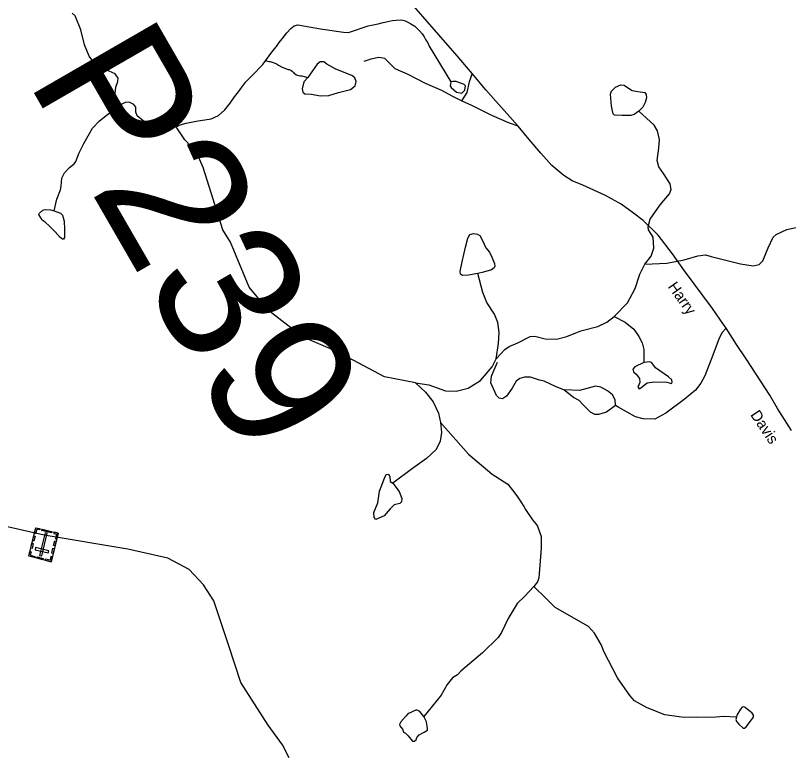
# Model space of a CAD drawing. Extents: x 2056842 to 2160602, y 826753 to 1016856.
# Drawn here: x 2126664 to 2133377, y 999270 to 1005711 of the extents above; entities that cross this region are included whole.
import ezdxf

# ---------------------------------------------------------------- set-up
doc = ezdxf.new("R2010")
doc.units = 0
for name, color, linetype in [('Exist Cultural Cemetery CELL', 7, 'Continuous'), ('Exist Hydrographic Misc Water Feature', 7, 'Continuous'), ('Exist Road Non-System Type 51', 7, 'Continuous'), ('Exist Road Secondary Structure Pipe Number Label', 7, 'Continuous'), ('Exist Road Secondary Type 51 Attributed', 7, 'Continuous'), ('Exist Road Secondary Type 51 Label', 7, 'Continuous')]:
    doc.layers.add(name, color=color, linetype=linetype)

msp = doc.modelspace()

# ---------------------------------------------------------------- linework, layer by layer
at = {"layer": 'Exist Cultural Cemetery CELL'}
for points in [[(2126972.4, 1000969.7), (2126779, 1001017.1), (2126839.7, 1001264.4), (2127033, 1001217)], [(2126871.9, 1001256.5), (2126869.1, 1001245.3), (2126847.8, 1001250.6), (2126838.1, 1001211.3), (2126827.3, 1001214), (2126839.7, 1001264.4)], [(2126974.5, 1001219.5), (2126892.1, 1001239.7), (2126894.8, 1001250.8), (2126977.2, 1001230.6)], [(2126833.5, 1001191.5), (2126823.2, 1001149.4), (2126812.1, 1001152.2), (2126822.4, 1001194.2)], [(2126873.5, 1001024.1), (2126891.6, 1001019.6), (2126939.9, 1001216.6), (2126921.8, 1001221)], [(2127000.9, 1001224.8), (2126998.2, 1001213.6), (2127019.5, 1001208.4), (2127009.9, 1001169.1), (2127020.7, 1001166.5), (2127033.1, 1001216.9)], [(2126817.8, 1001127.5), (2126807.5, 1001085.4), (2126796.4, 1001088.1), (2126806.7, 1001130.2)], [(2127016.4, 1001149), (2127006.1, 1001107), (2126995, 1001109.7), (2127005.3, 1001151.7)], [(2126789.3, 1001059.2), (2126800.3, 1001056.5), (2126792.6, 1001025.3), (2126832, 1001015.6), (2126829.4, 1001004.8), (2126779, 1001017.2)], [(2126948.9, 1001045.5), (2126953.4, 1001063.6), (2126839, 1001091.7), (2126834.6, 1001073.5)], [(2127000.4, 1001083.7), (2126990.1, 1001041.7), (2126979, 1001044.4), (2126989.3, 1001086.5)], [(2126900.4, 1000987.3), (2126850.1, 1000999.7), (2126852.8, 1001010.7), (2126903.2, 1000998.4)], [(2126982.7, 1001011.7), (2126971.7, 1001014.4), (2126964, 1000983.2), (2126924.6, 1000992.8), (2126922, 1000982), (2126972.4, 1000969.7)]]:
    msp.add_lwpolyline(points, close=True, dxfattribs=at)
at = {"layer": 'Exist Hydrographic Misc Water Feature'}
for points in [[(2130136.7, 1002522.8), (2129867.2, 1002573.3), (2129460.6, 1002790), (2129157.4, 1002920), (2128861.4, 1003151.2), (2128691.9, 1003352.9), (2128532, 1003743.4), (2128463.9, 1003850), (2128295, 1004391.7), (2128236.9, 1004524.1), (2128135.8, 1004631.2), (2128059.6, 1004743.8), (2128030.4, 1004769.1), (2128003.9, 1004788.1), (2127984.9, 1004786.8), (2127906.4, 1004760.2), (2127873.6, 1004761.5), (2127773.5, 1004795.7), (2127721.6, 1004840), (2127709, 1004870.4), (2127707.7, 1004914.8), (2127692.5, 1004937.6), (2127650.7, 1004959.1), (2127615.3, 1004956.6), (2127586.2, 1004940.1), (2127571, 1004935.1), (2127556.7, 1004939.7), (2127537.7, 1004963.8), (2127526.3, 1005006.9), (2127535.1, 1005088), (2127552.9, 1005137.4), (2127554.1, 1005166.5), (2127528.8, 1005203.3), (2127478.2, 1005228.6), (2127345.2, 1005302.3), (2127303.4, 1005358.1), (2127264.2, 1005456.9), (2127232.5, 1005584.9), (2127181.9, 1005707.7), (2127154.7, 1005730.7)], [(2128836.4, 1005318.1), (2128868.2, 1005360.3), (2128900.1, 1005402.5), (2128929.9, 1005440.6), (2128953.7, 1005474.6), (2128979.7, 1005508.8), (2129021.3, 1005561), (2129055.2, 1005597.2), (2129083.1, 1005619.2), (2129116.5, 1005628.5), (2129311.4, 1005594.8), (2129511.1, 1005565.9), (2129556.8, 1005563.5), (2129727.1, 1005620), (2129771.2, 1005628.2), (2129814.9, 1005638.5), (2129844.8, 1005646.6), (2129883, 1005656.7), (2129936.9, 1005667), (2129970.9, 1005671.2), (2130005, 1005671.3), (2130029, 1005669.3), (2130048.8, 1005663.5), (2130071, 1005653.5), (2130096.8, 1005637.6), (2130131.1, 1005617.9), (2130155.1, 1005595.9), (2130173.1, 1005578), (2130195.5, 1005552.1), (2130213.3, 1005524.3), (2130225.6, 1005502.2), (2130243.6, 1005474.3), (2130257.8, 1005444.5), (2130444.7, 1005135)], [(2128059.6, 1004743.8), (2128093.8, 1004761.5), (2128146.9, 1004775.4), (2128231.8, 1004794.4), (2128362.2, 1004814.7), (2128428, 1004843.8), (2128481.2, 1004890.7), (2128528.2, 1004950.8), (2128565.9, 1005005), (2128599.7, 1005047.1), (2128629.5, 1005089.2), (2128665.4, 1005133.4), (2128715.2, 1005187.7), (2128748.8, 1005217.8), (2128778.6, 1005251.9), (2128810.7, 1005286.1), (2128832.5, 1005314.1), (2128836.4, 1005318.1)], [(2128836.4, 1005318.1), (2128842.3, 1005316.1), (2128864.5, 1005312.2), (2128876.4, 1005310.4), (2128892.4, 1005304.4), (2128910.6, 1005298.5), (2128930.7, 1005290.6), (2128946.7, 1005280.7), (2128972.7, 1005264.8), (2129022.6, 1005245), (2129032.8, 1005243), (2129040.8, 1005241.1), (2129055, 1005237.1), (2129066.9, 1005227.1), (2129074.9, 1005219.1), (2129079, 1005215.2), (2129084.9, 1005207.2), (2129090.8, 1005203.3), (2129105, 1005195.4), (2129121, 1005189.4), (2129134.9, 1005187.5), (2129150.9, 1005185.5), (2129171.2, 1005179.7), (2129203.1, 1005173.5)], [(2129203.1, 1005173.5), (2129167, 1005135), (2129152.6, 1005074.8), (2129159.8, 1005043.5), (2129176.7, 1005031.4), (2129234.4, 1005026.6), (2129309, 1005012.2), (2129383.6, 1005017), (2129467.8, 1005041.1), (2129573.7, 1005067.6), (2129614.6, 1005101.3), (2129621.8, 1005137.4), (2129612.2, 1005168.7), (2129585.7, 1005190.3), (2129446.1, 1005243.3), (2129366.7, 1005289), (2129340.3, 1005308.3), (2129309, 1005308.3), (2129284.9, 1005286.6), (2129203.1, 1005173.5)], [(2130444.7, 1005135), (2130439.9, 1005101.3), (2130447.1, 1005084.4), (2130495.2, 1005043.5), (2130540.9, 1005036.3), (2130567.4, 1005062.7), (2130572.2, 1005098.9), (2130560.2, 1005110.9), (2130490.4, 1005137.4), (2130461.5, 1005137.4), (2130444.7, 1005135)], [(2132078.4, 1004880.7), (2132037.5, 1004852.3), (2132008.7, 1004842.7), (2131931.7, 1004842.7), (2131866.7, 1004845.1), (2131854.7, 1004857.1), (2131840.2, 1004922.1), (2131830.6, 1005028.1), (2131840.2, 1005052.2), (2131873.9, 1005088.3), (2131919.6, 1005107.5), (2131950.9, 1005105.1), (2131987, 1005078.6), (2132020.7, 1005059.4), (2132068.8, 1005049.7), (2132129, 1005042.5), (2132141, 1005025.7), (2132143.4, 1004994.4), (2132131.4, 1004955.9), (2132112.1, 1004914.9), (2132078.4, 1004880.7)], [(2126999.5, 1004014.9), (2127023.6, 1004116.2), (2127054, 1004196.1), (2127059.1, 1004229), (2127066.6, 1004298.7), (2127088.2, 1004345.6), (2127132.5, 1004391.2), (2127174.3, 1004424.1), (2127188.2, 1004442.2), (2127216.1, 1004518.2), (2127256.6, 1004599.3), (2127333.8, 1004733.6), (2127393.3, 1004795.7), (2127461.7, 1004850.2), (2127522.5, 1004893.2), (2127556.7, 1004939.7)], [(2132129, 1003551.8), (2132184.3, 1003622.1), (2132208.4, 1003691.9), (2132201.2, 1003785.8), (2132160.3, 1003850.8), (2132157.8, 1003877.3), (2132177.1, 1003942.3), (2132261.3, 1004067.5), (2132343.1, 1004163.8), (2132357.6, 1004199.9), (2132350.3, 1004248), (2132290.2, 1004339.5), (2132251.7, 1004396.8), (2132237.2, 1004452.2), (2132251.7, 1004558.1), (2132256.5, 1004635.2), (2132239.7, 1004709.8), (2132210.8, 1004758), (2132078.4, 1004880.7)], [(2126999.5, 1004014.9), (2127054, 1003994.6), (2127071.7, 1003976.9), (2127085.6, 1003924.9), (2127090.7, 1003856.5), (2127090.7, 1003783.1), (2127081.8, 1003769.1), (2127073, 1003769.1), (2127051.5, 1003783.1), (2127007.1, 1003832.5), (2126960.3, 1003881.9), (2126922.3, 1003917.3), (2126895.7, 1003935.1), (2126883.1, 1003955.4), (2126866.6, 1003984.5), (2126872.9, 1003995.9), (2126902, 1004021.2), (2126921, 1004026.3), (2126966.6, 1004023.8), (2126999.5, 1004014.9)], [(2132129, 1003551.8), (2132319.1, 1003561.9), (2132470.6, 1003588.4), (2132590.9, 1003624.5), (2132655.9, 1003631.7), (2132704, 1003619.7), (2132961.5, 1003554.7), (2133069.8, 1003537.8), (2133122.7, 1003549.8), (2133154, 1003581.1), (2133199.7, 1003694.3), (2133243, 1003785.8), (2133269.5, 1003809.9), (2133363.3, 1003853.2), (2133495.7, 1003882.1)], [(2130678.1, 1003472.3), (2130598.7, 1003456), (2130545.7, 1003453.5), (2130528.9, 1003465.6), (2130526.5, 1003487.2), (2130543.3, 1003571.5), (2130572.2, 1003699.1), (2130591.5, 1003778.6), (2130610.7, 1003809.9), (2130642, 1003817.1), (2130675.7, 1003812.3), (2130697.3, 1003800.2), (2130719, 1003756.9), (2130747.9, 1003694.3), (2130781.5, 1003655.8), (2130800.8, 1003612.4), (2130824.8, 1003557.1), (2130827.3, 1003535.4), (2130820, 1003521), (2130798.4, 1003501.7), (2130728.6, 1003482.4), (2130678.1, 1003472.3)], [(2131861.9, 1003096.7), (2131977.4, 1003217.1), (2132044.8, 1003339.9), (2132085.7, 1003465.1), (2132129, 1003551.8)], [(2130836.9, 1002729.8), (2130858.5, 1002863.2), (2130863.3, 1002959.5), (2130851.3, 1003046.2), (2130822.4, 1003118.4), (2130757.5, 1003219.5), (2130721.4, 1003306.2), (2130678.1, 1003472.3)], [(2130836.9, 1002729.8), (2130913.9, 1002812.7), (2130950, 1002836.7), (2131027, 1002870.4), (2131132.8, 1002923.4), (2131173.7, 1002925.8), (2131265.2, 1002904.1), (2131361.4, 1002901.7), (2131452.8, 1002923.4), (2131573.2, 1002974), (2131719.9, 1003010.1), (2131799.3, 1003048.6), (2131861.9, 1003096.7)], [(2131861.9, 1003096.7), (2131958.1, 1003048.6), (2132035.1, 1002988.4), (2132076, 1002923.4), (2132107.3, 1002870.4), (2132119.3, 1002810.2), (2132121.8, 1002699.5)], [(2130136.7, 1002522.8), (2130252.2, 1002503.5), (2130399, 1002453), (2130490.4, 1002450.6), (2130596.3, 1002477), (2130702.1, 1002542.1), (2130803.2, 1002660), (2130836.9, 1002729.8)], [(2132121.8, 1002699.5), (2132042.3, 1002661), (2132025.5, 1002641.7), (2132030.3, 1002617.6), (2132054.4, 1002596), (2132083.3, 1002559.9), (2132085.7, 1002526.2), (2132068.8, 1002485.2), (2132080.8, 1002470.8), (2132095.3, 1002478), (2132150.6, 1002521.3), (2132213.2, 1002531), (2132321.5, 1002528.6), (2132360, 1002516.5), (2132367.2, 1002528.6), (2132362.4, 1002547.8), (2132335.9, 1002574.3), (2132222.8, 1002651.4), (2132191.5, 1002694.7), (2132172.3, 1002704.3), (2132121.8, 1002699.5)], [(2130136.7, 1002522.8), (2130225.7, 1002441.4), (2130290.7, 1002357.1), (2130338.8, 1002258.4), (2130355.7, 1002179)], [(2130355.7, 1002179), (2130362.9, 1002091.8), (2130350.8, 1002014.8), (2130317.2, 1001945), (2130232.9, 1001865.5), (2130110.2, 1001778.9), (2129941.8, 1001651.3)], [(2130355.7, 1002179), (2130599.4, 1001904.2), (2130803.2, 1001729.7), (2130938.4, 1001643.5), (2130980.6, 1001591.9), (2131018.9, 1001540), (2131051.1, 1001488.1), (2131077.4, 1001450.2), (2131093.4, 1001422.3), (2131115.7, 1001388.5), (2131135.6, 1001358.5), (2131153.9, 1001332.6), (2131183.8, 1001298.7), (2131196.1, 1001276.8), (2131230.2, 1001188.9), (2131229.7, 1001086.8), (2131209.6, 1000830.6), (2131195.9, 1000794.6), (2131164.1, 1000754.4)], [(2129941.8, 1001651.3), (2129994.7, 1001578.1), (2130018.8, 1001517.9), (2130016.4, 1001489), (2130002, 1001474.5), (2129953.8, 1001462.5), (2129917.7, 1001428.8), (2129864.8, 1001368.6), (2129792.6, 1001337.3), (2129778.2, 1001354.2), (2129775.8, 1001397.5), (2129809.5, 1001481.8), (2129826.3, 1001582.9), (2129867.2, 1001696), (2129884.1, 1001727.3), (2129903.3, 1001729.7), (2129915.3, 1001708.1), (2129917.7, 1001667.1), (2129941.8, 1001651.3)], [(2131164.1, 1000754.4), (2131084.4, 1000668.1), (2131020.6, 1000607.8), (2130941.2, 1000477.5), (2130885.9, 1000355.3), (2130855.9, 1000311.1), (2130718.8, 1000178.5), (2130531.1, 1000019.7), (2130501.4, 999987.6), (2130457.7, 999961.4), (2130412, 999903.3), (2130360.1, 999811.1), (2130208.8, 999627.1)], [(2132924.2, 999620.6), (2132812.5, 999626), (2132750.1, 999619.5), (2132580.8, 999616.7), (2132449, 999620.2), (2132303, 999641.4), (2132148.6, 999700.9), (2132040.3, 999762.3), (2132000.1, 999808.1), (2131891.4, 999961.7), (2131772.3, 1000189.1), (2131754.1, 1000245.1), (2131693.6, 1000350.8), (2131641.5, 1000406.6), (2131350.9, 1000573.3), (2131272.4, 1000651), (2131164.1, 1000754.4)], [(2132924.2, 999620.6), (2132918.7, 999600.9), (2132924.2, 999583.3), (2132945, 999559.2), (2132982.2, 999526.4), (2132995.4, 999526.4), (2133009.6, 999536.2), (2133045.7, 999586.6), (2133073.1, 999621.7), (2133072, 999639.2), (2133061.1, 999654.5), (2133001.9, 999704.9), (2132987.7, 999710.4), (2132975.7, 999708.2), (2132961.4, 999688.5), (2132929.7, 999637), (2132924.2, 999620.6)], [(2130208.8, 999627.1), (2130174.9, 999671), (2130151.9, 999680.8), (2130140.9, 999680.8), (2130119, 999672.1), (2130090.5, 999656.7), (2130073, 999651.2), (2130053.3, 999630.4), (2130010.6, 999578.9), (2129999.7, 999558.1), (2130000.8, 999546.1), (2130023.8, 999517.6), (2130033.6, 999490.2), (2130052.2, 999481.4), (2130075.2, 999459.5), (2130111.3, 999412.4), (2130126.7, 999411.3), (2130144.2, 999422.3), (2130149.7, 999443.1), (2130170.5, 999468.3), (2130213.2, 999490.2), (2130242.7, 999508.8), (2130242.7, 999520.9), (2130231.8, 999578.9), (2130208.8, 999627.1)]]:
    msp.add_lwpolyline(points, dxfattribs=at)
at = {"layer": 'Exist Road Non-System Type 51'}
for points in [[(2130538.4, 1004968.5), (2130456.2, 1005009.9), (2130365.4, 1005058.7), (2130225.9, 1005121.1), (2130074.5, 1005197.8), (2129959.9, 1005248.8), (2129904.4, 1005306.7), (2129871.5, 1005337.4), (2129820.4, 1005345.3), (2129751.2, 1005331.7), (2129688.9, 1005310.1)], [(2130629.5, 1005207.4), (2130604.2, 1005134.2), (2130582.6, 1005041.1), (2130538.4, 1004968.5)], [(2131028.2, 1004750.5), (2130953.5, 1004775.5), (2130799.3, 1004841.3), (2130708, 1004887.3), (2130632, 1004927), (2130538.4, 1004968.5)], [(2132835, 1002997.8), (2132798.3, 1002955.2), (2132772.2, 1002901.9), (2132706.4, 1002724.8), (2132649.2, 1002583.4), (2132615.1, 1002519.9), (2132569.8, 1002458.6), (2132470, 1002376.8), (2132311.7, 1002259.3), (2132215.3, 1002206), (2132115.5, 1002209.4), (2132048.6, 1002226.4), (2131903.4, 1002309.3), (2131874.5, 1002326.9)], [(2131426.5, 1002462), (2131359, 1002487.5), (2131255.8, 1002536.3), (2131214.9, 1002546.5), (2131136.7, 1002572.6), (2131084.5, 1002571.5), (2131042.5, 1002560.2), (2131011.9, 1002536.3), (2130977.9, 1002475), (2130928.5, 1002406), (2130893.3, 1002384.4), (2130863.8, 1002387.8), (2130841.1, 1002412.8), (2130791.2, 1002522.9), (2130798, 1002580.8), (2130819.6, 1002634.2), (2130850.8, 1002702.9)], [(2131874.5, 1002326.9), (2131872.2, 1002373.4), (2131849.5, 1002416.6), (2131804.2, 1002454), (2131747.5, 1002484.7), (2131702.1, 1002492.6), (2131636.3, 1002475.6), (2131561.5, 1002455.2), (2131426.5, 1002462)], [(2131874.5, 1002326.9), (2131796.2, 1002266.7), (2131727, 1002246.3), (2131694.2, 1002248.5), (2131656.7, 1002266.7), (2131594.3, 1002330.3), (2131559.2, 1002370), (2131509.3, 1002393.9), (2131426.5, 1002462)]]:
    msp.add_lwpolyline(points, dxfattribs=at)
at = {"layer": 'Exist Road Secondary Type 51 Attributed'}
for points in [[(2133402.1, 1002108.9), (2133281.3, 1002299.1), (2133214.4, 1002414.9), (2133009.6, 1002731), (2132926.8, 1002854.7), (2132835, 1002997.8), (2132811.2, 1003029.6), (2132717, 1003168.1), (2132474.9, 1003493.3), (2132370.5, 1003640.9), (2132244.1, 1003804.9), (2132113.6, 1003929.8), (2132030.8, 1003995.6), (2131924.2, 1004073.9), (2131786.4, 1004147.2), (2131590.2, 1004238), (2131499.4, 1004275.4), (2131424.6, 1004322), (2131321.4, 1004408.2), (2131225.5, 1004516.7), (2131123.4, 1004634.7), (2131028.2, 1004750.5), (2130835.9, 1004965.6), (2130748.6, 1005065.5), (2130629.5, 1005207.4), (2130498.5, 1005361.2), (2130042, 1005887.4)], [(2129040.8, 999266.8), (2128981.8, 999380.3), (2128859.3, 999550.6), (2128620, 999921.8), (2128515.7, 1000239.6), (2128385.2, 1000629), (2128296.8, 1000769.8), (2128172, 1000901.5), (2127986, 1000999.1), (2127640, 1001077.4), (2126914.1, 1001200), (2126568.2, 1001278.3), (2125857, 1001390.7), (2125530.3, 1001454.3), (2125362.5, 1001506.5), (2125190.1, 1001590.5), (2124714.8, 1001848.2), (2124161.3, 1002143.4), (2123954.9, 1002238.7), (2123825.6, 1002270.5), (2123260.6, 1002329.1), (2122458.7, 1002377.3), (2122301, 1002392.8)]]:
    msp.add_lwpolyline(points, dxfattribs=at)

# ---------------------------------------------------------------- texts
at = {"layer": 'Exist Road Secondary Structure Pipe Number Label'}
msp.add_text('P239', height=1230.31, rotation=300, dxfattribs=at).set_placement((2126756.3, 1005153.7))
at = {"layer": 'Exist Road Secondary Type 51 Label'}
for s, rotation, p in [('Harry', 305.15394, (2132325.4, 1003357)), ('Davis', 303.78383, (2133041.9, 1002245.1))]:
    msp.add_text(s, height=95, rotation=rotation, dxfattribs=at).set_placement(p)

doc.saveas('drawing.dxf')
